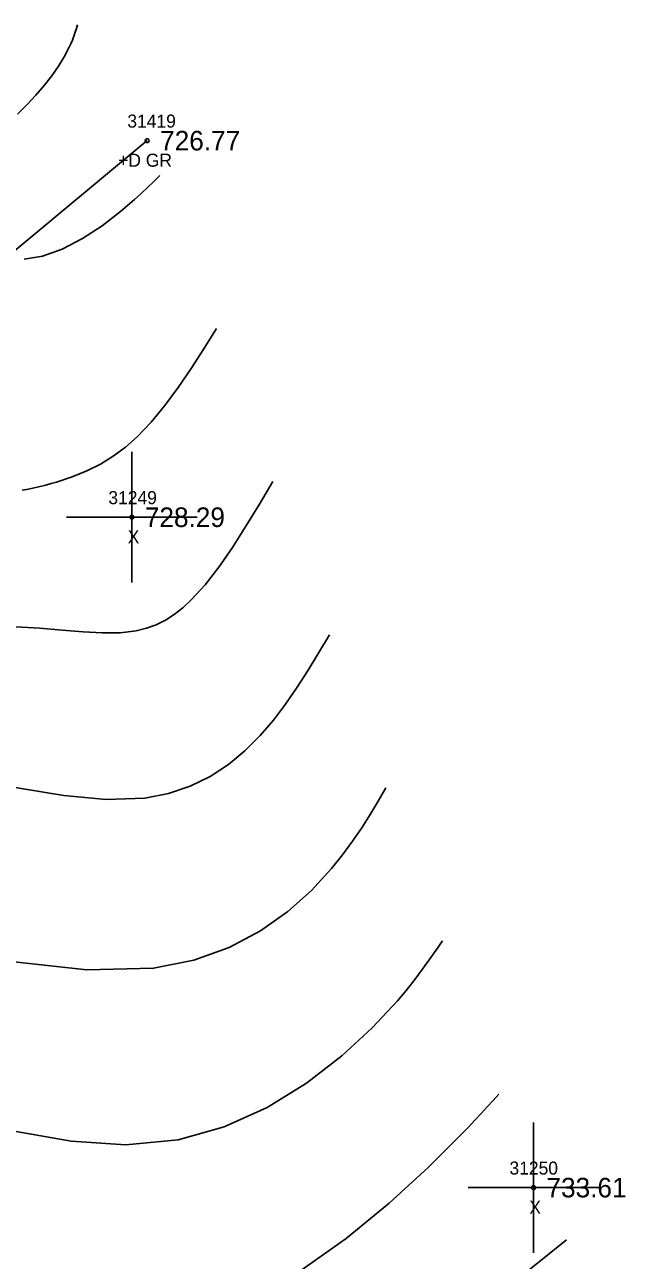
# Model space of a CAD drawing. Extents: x 1376587 to 1378239, y 1000335 to 1003031.
# Drawn here: x 1377029.8 to 1377075.8, y 1002346.6 to 1002441.4 of the extents above; entities that cross this region are included whole.
import ezdxf

# ---------------------------------------------------------------- set-up
doc = ezdxf.new("R2010")
doc.units = 0
for name, color, linetype in [('RD_DTM_Major1', 7, 'Continuous'), ('RD_DTM_Minor1', 7, 'Continuous'), ('RD_EX_Driveway', 7, 'Continuous'), ('RD_EX_Driveway_txCode', 7, 'Continuous'), ('RD_EX_Misc', 7, 'Continuous'), ('RD_EX_Misc_txCode', 7, 'Continuous'), ('RD_EX_TX_Driveway_ELEV', 7, 'Continuous'), ('RD_EX_TX_Misc_ELEV', 7, 'Continuous'), ('RD_SMD_Locator', 7, 'Continuous')]:
    doc.layers.add(name, color=color, linetype=linetype)

msp = doc.modelspace()

# ---------------------------------------------------------------- linework, layer by layer
at = {"layer": 'RD_DTM_Major1'}
msp.add_lwpolyline([(1377027.42, 1002383.24), (1377029.42, 1002382.832), (1377032.83, 1002382.265), (1377036.066, 1002381.968), (1377039.032, 1002382.068), (1377040.857, 1002382.417), (1377042.524, 1002382.982), (1377044.046, 1002383.736), (1377045.436, 1002384.652), (1377046.707, 1002385.704), (1377047.87, 1002386.865), (1377048.885, 1002388.041), (1377049.828, 1002389.279), (1377050.715, 1002390.566), (1377051.56, 1002391.889), (1377052.376, 1002393.237), (1377053.178, 1002394.597)], dxfattribs=at)
at = {"layer": 'RD_DTM_Minor1'}
for points in [[(1377033.887, 1002441.365), (1377033.794, 1002441.073), (1377033.698, 1002440.781), (1377033.596, 1002440.487), (1377033.486, 1002440.189), (1377033.363, 1002439.888), (1377033.226, 1002439.582), (1377032.865, 1002438.89), (1377032.424, 1002438.177), (1377031.911, 1002437.448), (1377031.332, 1002436.71), (1377030.693, 1002435.97), (1377030, 1002435.233), (1377029.278, 1002434.513)], [(1377029.79, 1002423.398), (1377031.2, 1002423.611), (1377032.71, 1002424.164), (1377034.253, 1002424.974), (1377035.762, 1002425.958), (1377037.171, 1002427.033), (1377037.72, 1002427.494), (1377038.244, 1002427.956), (1377038.748, 1002428.42), (1377039.238, 1002428.883), (1377039.717, 1002429.348), (1377040.192, 1002429.812)], [(1377029.645, 1002405.67), (1377030.114, 1002405.764), (1377030.57, 1002405.863), (1377031.012, 1002405.965), (1377031.443, 1002406.072), (1377031.863, 1002406.184), (1377032.272, 1002406.301), (1377033.469, 1002406.696), (1377034.586, 1002407.152), (1377035.632, 1002407.677), (1377036.618, 1002408.28), (1377037.554, 1002408.971), (1377038.449, 1002409.758), (1377039.533, 1002410.89), (1377040.577, 1002412.16), (1377041.59, 1002413.542), (1377042.58, 1002415.006), (1377043.554, 1002416.526), (1377044.52, 1002418.074)], [(1377029.13, 1002395.215), (1377030.988, 1002395.092), (1377032.712, 1002394.945), (1377034.309, 1002394.814), (1377035.782, 1002394.737), (1377037.137, 1002394.753), (1377038.378, 1002394.901), (1377039.163, 1002395.094), (1377039.905, 1002395.368), (1377040.611, 1002395.721), (1377041.291, 1002396.155), (1377041.95, 1002396.67), (1377042.598, 1002397.267), (1377043.659, 1002398.432), (1377044.71, 1002399.786), (1377045.753, 1002401.292), (1377046.788, 1002402.91), (1377047.82, 1002404.604), (1377048.849, 1002406.336)], [(1377029.031, 1002369.52), (1377034.598, 1002368.899), (1377039.71, 1002369.028), (1377042.781, 1002369.639), (1377045.507, 1002370.623), (1377047.907, 1002371.9), (1377049.999, 1002373.386), (1377051.802, 1002375.001), (1377053.337, 1002376.664), (1377054.188, 1002377.718), (1377054.955, 1002378.76), (1377055.652, 1002379.793), (1377056.299, 1002380.819), (1377056.911, 1002381.84), (1377057.507, 1002382.859)], [(1377029.171, 1002356.521), (1377033.405, 1002355.762), (1377037.576, 1002355.499), (1377041.602, 1002355.871), (1377045.128, 1002356.858), (1377048.419, 1002358.36), (1377051.433, 1002360.227), (1377054.127, 1002362.31), (1377056.461, 1002364.46), (1377058.392, 1002366.529), (1377059.091, 1002367.36), (1377059.722, 1002368.154), (1377060.298, 1002368.921), (1377060.833, 1002369.666), (1377061.341, 1002370.397), (1377061.835, 1002371.121)], [(1377050.997, 1002345.855), (1377054.459, 1002348.319), (1377057.756, 1002351.023), (1377060.752, 1002353.755), (1377063.311, 1002356.298), (1377063.835, 1002356.846), (1377064.332, 1002357.375), (1377064.809, 1002357.89), (1377065.269, 1002358.394), (1377065.719, 1002358.89), (1377066.164, 1002359.382)], [(1377071.352, 1002348.208), (1377067.431, 1002345.075)]]:
    msp.add_lwpolyline(points, dxfattribs=at)
at = {"layer": 'RD_EX_Driveway'}
msp.add_lwpolyline([(1377039.209, 1002432.477), (1377014.554, 1002411.966), (1376990.806, 1002391.114), (1376968.152, 1002373.765), (1376967.204, 1002372.833)], dxfattribs=at)
at = {"layer": 'RD_EX_Misc'}
for p, q in [((1377038.04, 1002398.607), (1377038.04, 1002408.607)), ((1377033.04, 1002403.607), (1377043.04, 1002403.607)), ((1377068.809, 1002347.21), (1377068.809, 1002357.21)), ((1377063.809, 1002352.21), (1377073.809, 1002352.21))]:
    msp.add_line(p, q, dxfattribs=at)
at = {"layer": 'RD_SMD_Locator'}
for centre in [(1377039.209, 1002432.477), (1377038.04, 1002403.607), (1377068.809, 1002352.21)]:
    msp.add_circle(centre, 0.15, dxfattribs=at)

# ---------------------------------------------------------------- texts
at = {"layer": 'RD_EX_Driveway_txCode'}
for s, p in [('31419', (1377037.697, 1002433.477)), ('+D GR', (1377036.996, 1002430.477))]:
    msp.add_text(s, height=1, dxfattribs=at).set_placement(p)
at = {"layer": 'RD_EX_Misc_txCode'}
for s, p in [('31249', (1377036.245, 1002404.607)), ('X', (1377037.725, 1002401.607)), ('31250', (1377066.974, 1002353.21)), ('X', (1377068.494, 1002350.21))]:
    msp.add_text(s, height=1, dxfattribs=at).set_placement(p)
at = {"layer": 'RD_EX_TX_Driveway_ELEV'}
msp.add_text('726.77', height=1.5, dxfattribs=at).set_placement((1377040.209, 1002431.727))
at = {"layer": 'RD_EX_TX_Misc_ELEV'}
for s, p in [('728.29', (1377039.04, 1002402.857)), ('733.61', (1377069.809, 1002351.46))]:
    msp.add_text(s, height=1.5, dxfattribs=at).set_placement(p)

doc.saveas('drawing.dxf')
